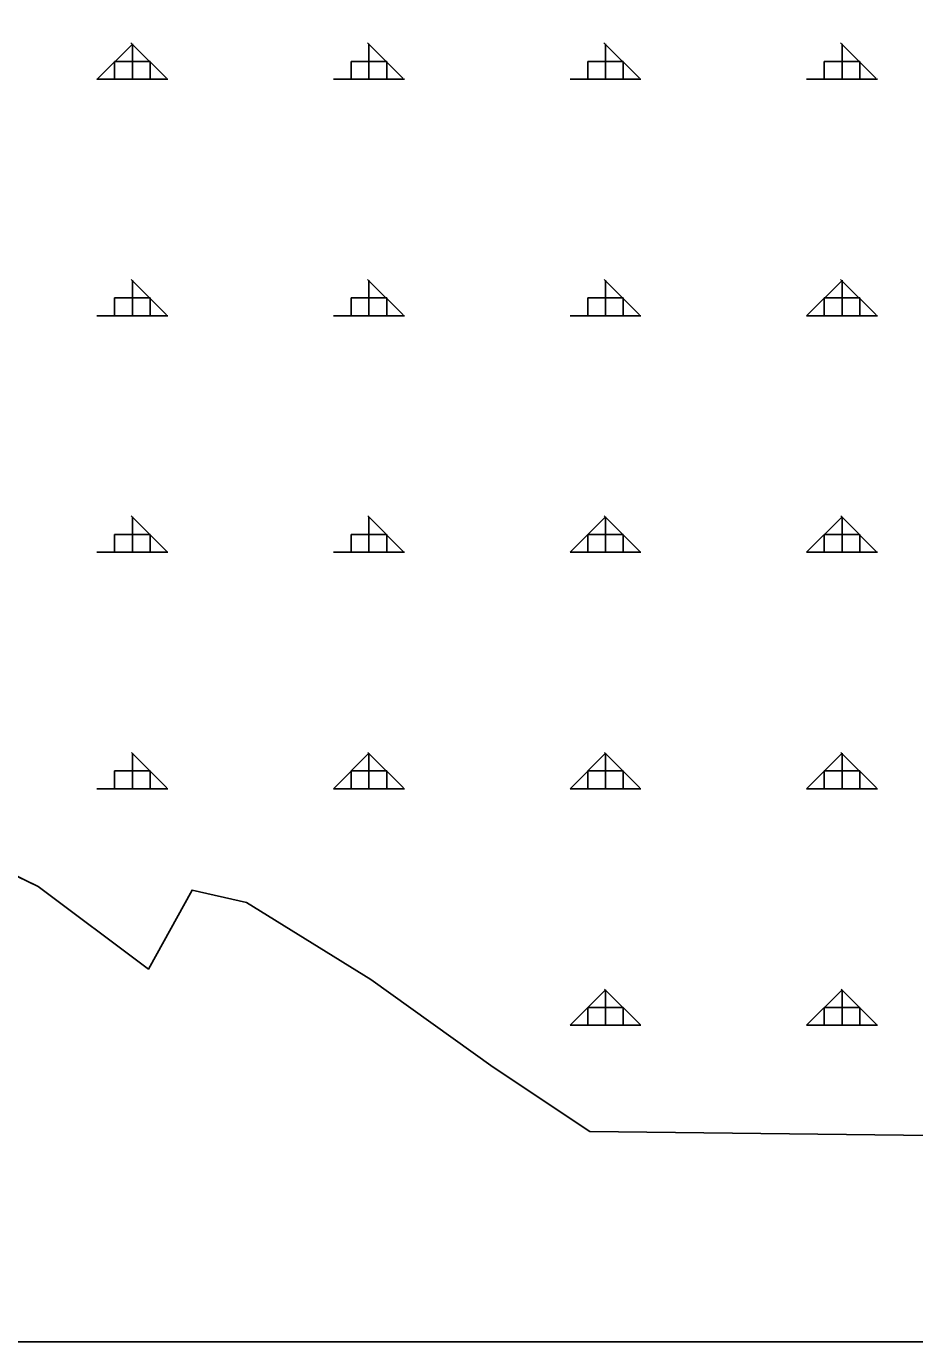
# Model space of a CAD drawing. Extents: x 410727 to 412947, y 4463506 to 4466382.
# Drawn here: x 411032.2 to 411220, y 4463506.2 to 4463784.3 of the extents above; entities that cross this region are included whole.
import ezdxf

# ---------------------------------------------------------------- set-up
doc = ezdxf.new("R2010")
doc.units = 0
for name, color, linetype in [('ADAKENARI', 7, 'Continuous'), ('LJ_ÇERÇEVE', 7, 'Continuous'), ('PL_AYA_ORMAN', 7, 'Continuous'), ('TR_ORMAN', 7, 'Continuous')]:
    doc.layers.add(name, color=color, linetype=linetype)

msp = doc.modelspace()

# ---------------------------------------------------------------- linework, layer by layer
at = {"layer": 'ADAKENARI'}
for p, q in [((411034.67, 4463602.39), (411018.76, 4463610.18)), ((411057.99, 4463584.96), (411034.67, 4463602.39)), ((411067.25, 4463601.65), (411057.99, 4463584.96)), ((411078.72, 4463599.05), (411067.25, 4463601.65)), ((411105, 4463582.73), (411078.72, 4463599.05)), ((411130.91, 4463564.19), (411105, 4463582.73)), ((411151.28, 4463550.58), (411130.91, 4463564.19))]:
    msp.add_line(p, q, dxfattribs=at)
at = {"layer": 'LJ_ÇERÇEVE'}
msp.add_lwpolyline([(410732.32, 4466381.6), (412946.74, 4466381.6), (412946.74, 4463506.16), (410732.32, 4463506.16)], close=True, dxfattribs=at)
at = {"layer": 'PL_AYA_ORMAN'}
msp.add_lwpolyline([(410924.1, 4463553.24), (410953.14, 4463552.9), (410936.96, 4463561.96), (410921.79, 4463578.65), (410921.79, 4463591.26), (410925.86, 4463606.84), (410940.29, 4463616.85), (410957.32, 4463615.37), (410989.89, 4463607.95), (410992.85, 4463612.03), (411002.1, 4463613.51), (411018.76, 4463610.18), (411034.67, 4463602.39), (411057.99, 4463584.96), (411067.25, 4463601.65), (411078.72, 4463599.05), (411105, 4463582.73), (411130.91, 4463564.19), (411151.28, 4463550.58), (411512.89, 4463546.35)], dxfattribs=at)
at = {"layer": 'TR_ORMAN'}
for p, q in [((411047.12, 4463773.04), (411054.62, 4463780.54)), ((411047.12, 4463773.04), (411054.62, 4463780.54)), ((411061.82, 4463773.31), (411054.32, 4463780.81)), ((411061.82, 4463773.31), (411054.32, 4463780.81)), ((411054.62, 4463773.09), (411054.62, 4463780.59)), ((411054.62, 4463773.09), (411054.62, 4463780.59)), ((411054.62, 4463773.09), (411054.62, 4463780.59)), ((411054.62, 4463773.09), (411054.62, 4463780.59)), ((411111.81, 4463773.31), (411104.31, 4463780.81)), ((411111.81, 4463773.31), (411104.31, 4463780.81)), ((411104.62, 4463773.09), (411104.62, 4463780.59)), ((411104.62, 4463773.09), (411104.62, 4463780.59)), ((411161.8, 4463773.31), (411154.3, 4463780.81)), ((411161.8, 4463773.31), (411154.3, 4463780.81)), ((411154.62, 4463773.09), (411154.62, 4463780.59)), ((411154.62, 4463773.09), (411154.62, 4463780.59)), ((411211.79, 4463773.31), (411204.29, 4463780.81)), ((411211.79, 4463773.31), (411204.29, 4463780.81)), ((411204.62, 4463773.09), (411204.62, 4463780.59)), ((411204.62, 4463773.09), (411204.62, 4463780.59)), ((411050.87, 4463773.09), (411050.87, 4463776.84)), ((411050.87, 4463773.09), (411050.87, 4463776.84)), ((411050.87, 4463776.84), (411058.37, 4463776.84)), ((411050.87, 4463773.09), (411050.87, 4463776.84)), ((411050.87, 4463773.09), (411050.87, 4463776.84)), ((411050.87, 4463776.84), (411058.37, 4463776.84)), ((411058.37, 4463773.09), (411058.37, 4463776.84)), ((411058.37, 4463773.09), (411058.37, 4463776.84)), ((411058.37, 4463773.09), (411058.37, 4463776.84)), ((411058.37, 4463773.09), (411058.37, 4463776.84)), ((411100.87, 4463773.09), (411100.87, 4463776.84)), ((411100.87, 4463776.84), (411108.37, 4463776.84)), ((411100.87, 4463773.09), (411100.87, 4463776.84)), ((411100.87, 4463776.84), (411108.37, 4463776.84)), ((411108.37, 4463773.09), (411108.37, 4463776.84)), ((411108.37, 4463773.09), (411108.37, 4463776.84)), ((411150.87, 4463773.09), (411150.87, 4463776.84)), ((411150.87, 4463776.84), (411158.37, 4463776.84)), ((411150.87, 4463773.09), (411150.87, 4463776.84)), ((411150.87, 4463776.84), (411158.37, 4463776.84)), ((411158.37, 4463773.09), (411158.37, 4463776.84)), ((411158.37, 4463773.09), (411158.37, 4463776.84)), ((411200.87, 4463773.09), (411200.87, 4463776.84)), ((411200.87, 4463776.84), (411208.37, 4463776.84)), ((411200.87, 4463773.09), (411200.87, 4463776.84)), ((411200.87, 4463776.84), (411208.37, 4463776.84)), ((411208.37, 4463773.09), (411208.37, 4463776.84)), ((411208.37, 4463773.09), (411208.37, 4463776.84)), ((411047.12, 4463773.09), (411062.12, 4463773.09)), ((411047.12, 4463773.09), (411062.12, 4463773.09)), ((411097.12, 4463773.09), (411112.12, 4463773.09)), ((411097.12, 4463773.09), (411112.12, 4463773.09)), ((411147.12, 4463773.09), (411162.12, 4463773.09)), ((411147.12, 4463773.09), (411162.12, 4463773.09)), ((411197.12, 4463773.09), (411212.12, 4463773.09)), ((411197.12, 4463773.09), (411212.12, 4463773.09)), ((411061.85, 4463723.28), (411054.35, 4463730.78)), ((411061.85, 4463723.28), (411054.35, 4463730.78)), ((411054.62, 4463723.09), (411054.62, 4463730.59)), ((411054.62, 4463723.09), (411054.62, 4463730.59)), ((411054.62, 4463723.09), (411054.62, 4463730.59)), ((411054.62, 4463723.09), (411054.62, 4463730.59)), ((411111.84, 4463723.28), (411104.34, 4463730.78)), ((411111.84, 4463723.28), (411104.34, 4463730.78)), ((411104.62, 4463723.09), (411104.62, 4463730.59)), ((411104.62, 4463723.09), (411104.62, 4463730.59)), ((411161.83, 4463723.28), (411154.33, 4463730.78)), ((411161.83, 4463723.28), (411154.33, 4463730.78)), ((411154.62, 4463723.09), (411154.62, 4463730.59)), ((411154.62, 4463723.09), (411154.62, 4463730.59)), ((411197.12, 4463723.07), (411204.62, 4463730.57)), ((411211.82, 4463723.28), (411204.33, 4463730.78)), ((411204.62, 4463723.09), (411204.62, 4463730.59)), ((411050.87, 4463723.09), (411050.87, 4463726.84)), ((411050.87, 4463723.09), (411050.87, 4463726.84)), ((411050.87, 4463726.84), (411058.37, 4463726.84)), ((411050.87, 4463723.09), (411050.87, 4463726.84)), ((411050.87, 4463723.09), (411050.87, 4463726.84)), ((411050.87, 4463726.84), (411058.37, 4463726.84)), ((411058.37, 4463723.09), (411058.37, 4463726.84)), ((411058.37, 4463723.09), (411058.37, 4463726.84)), ((411058.37, 4463723.09), (411058.37, 4463726.84)), ((411058.37, 4463723.09), (411058.37, 4463726.84)), ((411100.87, 4463723.09), (411100.87, 4463726.84)), ((411100.87, 4463726.84), (411108.37, 4463726.84)), ((411100.87, 4463723.09), (411100.87, 4463726.84)), ((411100.87, 4463726.84), (411108.37, 4463726.84)), ((411108.37, 4463723.09), (411108.37, 4463726.84)), ((411108.37, 4463723.09), (411108.37, 4463726.84)), ((411150.87, 4463723.09), (411150.87, 4463726.84)), ((411150.87, 4463726.84), (411158.37, 4463726.84)), ((411150.87, 4463723.09), (411150.87, 4463726.84)), ((411150.87, 4463726.84), (411158.37, 4463726.84)), ((411158.37, 4463723.09), (411158.37, 4463726.84)), ((411158.37, 4463723.09), (411158.37, 4463726.84)), ((411200.87, 4463723.09), (411200.87, 4463726.84)), ((411200.87, 4463726.84), (411208.37, 4463726.84)), ((411208.37, 4463723.09), (411208.37, 4463726.84)), ((411047.12, 4463723.09), (411062.12, 4463723.09)), ((411047.12, 4463723.09), (411062.12, 4463723.09)), ((411097.12, 4463723.09), (411112.12, 4463723.09)), ((411097.12, 4463723.09), (411112.12, 4463723.09)), ((411147.12, 4463723.09), (411162.12, 4463723.09)), ((411147.12, 4463723.09), (411162.12, 4463723.09)), ((411197.12, 4463723.09), (411212.12, 4463723.09)), ((411061.88, 4463673.26), (411054.38, 4463680.76)), ((411054.62, 4463673.09), (411054.62, 4463680.59)), ((411054.62, 4463673.09), (411054.62, 4463680.59)), ((411111.87, 4463673.26), (411104.37, 4463680.76)), ((411104.62, 4463673.09), (411104.62, 4463680.59)), ((411147.12, 4463673.07), (411154.62, 4463680.57)), ((411161.86, 4463673.26), (411154.36, 4463680.76)), ((411154.62, 4463673.09), (411154.62, 4463680.59)), ((411197.12, 4463673.08), (411204.62, 4463680.58)), ((411211.86, 4463673.26), (411204.36, 4463680.76)), ((411204.62, 4463673.09), (411204.62, 4463680.59)), ((411050.87, 4463673.09), (411050.87, 4463676.84)), ((411050.87, 4463673.09), (411050.87, 4463676.84)), ((411050.87, 4463676.84), (411058.37, 4463676.84)), ((411058.37, 4463673.09), (411058.37, 4463676.84)), ((411058.37, 4463673.09), (411058.37, 4463676.84)), ((411100.87, 4463673.09), (411100.87, 4463676.84)), ((411100.87, 4463676.84), (411108.37, 4463676.84)), ((411108.37, 4463673.09), (411108.37, 4463676.84)), ((411150.87, 4463673.09), (411150.87, 4463676.84)), ((411150.87, 4463676.84), (411158.37, 4463676.84)), ((411158.37, 4463673.09), (411158.37, 4463676.84)), ((411200.87, 4463673.09), (411200.87, 4463676.84)), ((411200.87, 4463676.84), (411208.37, 4463676.84)), ((411208.37, 4463673.09), (411208.37, 4463676.84)), ((411047.12, 4463673.09), (411062.12, 4463673.09)), ((411097.12, 4463673.09), (411112.12, 4463673.09)), ((411147.12, 4463673.09), (411162.12, 4463673.09)), ((411197.12, 4463673.09), (411212.12, 4463673.09)), ((411061.91, 4463623.24), (411054.41, 4463630.73)), ((411054.62, 4463623.09), (411054.62, 4463630.59)), ((411054.62, 4463623.09), (411054.62, 4463630.59)), ((411097.12, 4463623.07), (411104.62, 4463630.57)), ((411111.9, 4463623.24), (411104.4, 4463630.73)), ((411104.62, 4463623.09), (411104.62, 4463630.59)), ((411147.12, 4463623.08), (411154.62, 4463630.58)), ((411161.9, 4463623.24), (411154.4, 4463630.73)), ((411154.62, 4463623.09), (411154.62, 4463630.59)), ((411197.12, 4463623.09), (411204.62, 4463630.59)), ((411211.89, 4463623.24), (411204.39, 4463630.73)), ((411204.62, 4463623.09), (411204.62, 4463630.59)), ((411050.87, 4463623.09), (411050.87, 4463626.84)), ((411050.87, 4463623.09), (411050.87, 4463626.84)), ((411050.87, 4463626.84), (411058.37, 4463626.84)), ((411058.37, 4463623.09), (411058.37, 4463626.84)), ((411058.37, 4463623.09), (411058.37, 4463626.84)), ((411100.87, 4463623.09), (411100.87, 4463626.84)), ((411100.87, 4463626.84), (411108.37, 4463626.84)), ((411108.37, 4463623.09), (411108.37, 4463626.84)), ((411150.87, 4463623.09), (411150.87, 4463626.84)), ((411150.87, 4463626.84), (411158.37, 4463626.84)), ((411158.37, 4463623.09), (411158.37, 4463626.84)), ((411200.87, 4463623.09), (411200.87, 4463626.84)), ((411200.87, 4463626.84), (411208.37, 4463626.84)), ((411208.37, 4463623.09), (411208.37, 4463626.84)), ((411047.12, 4463623.09), (411062.12, 4463623.09)), ((411097.12, 4463623.09), (411112.12, 4463623.09)), ((411147.12, 4463623.09), (411162.12, 4463623.09)), ((411197.12, 4463623.09), (411212.12, 4463623.09)), ((411147.12, 4463573.09), (411154.62, 4463580.59)), ((411161.93, 4463573.21), (411154.43, 4463580.71)), ((411154.62, 4463573.09), (411154.62, 4463580.59)), ((411197.12, 4463573.09), (411204.62, 4463580.59)), ((411211.92, 4463573.21), (411204.42, 4463580.71)), ((411204.62, 4463573.09), (411204.62, 4463580.59)), ((411150.87, 4463573.09), (411150.87, 4463576.84)), ((411150.87, 4463576.84), (411158.37, 4463576.84)), ((411158.37, 4463573.09), (411158.37, 4463576.84)), ((411200.87, 4463573.09), (411200.87, 4463576.84)), ((411200.87, 4463576.84), (411208.37, 4463576.84)), ((411208.37, 4463573.09), (411208.37, 4463576.84)), ((411147.12, 4463573.09), (411162.12, 4463573.09)), ((411197.12, 4463573.09), (411212.12, 4463573.09))]:
    msp.add_line(p, q, dxfattribs=at)

doc.saveas('drawing.dxf')
